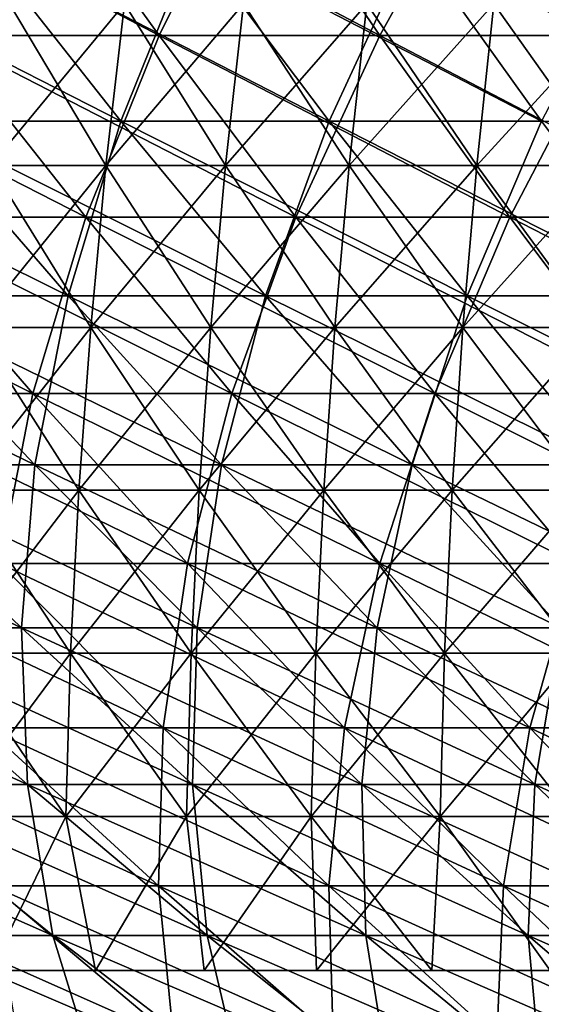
# Model space of a CAD drawing. Header units: millimetres. Extents: x -250 to 250, y -45 to 4150.
# Tile 413 of 656: x -79 to -70, y 3930 to 3947. Entities that reach past the tile are written whole.
import ezdxf

# ---------------------------------------------------------------- set-up
doc = ezdxf.new("R2010")
doc.units = ezdxf.units.MM
doc.header["$LTSCALE"] = 81.481481
for name, color, linetype in [('19', 7, 'CONTINUOUS'), ('20', 7, 'CONTINUOUS'), ('21', 7, 'CONTINUOUS'), ('22', 7, 'CONTINUOUS'), ('23', 7, 'CONTINUOUS'), ('24', 7, 'CONTINUOUS')]:
    doc.layers.add(name, color=color, linetype=linetype)

msp = doc.modelspace()

# ---------------------------------------------------------------- linework, layer by layer
at = {"layer": '19', "color": 7, "linetype": 'CONTINUOUS'}
for points in [[(-78.914, 3949.927, -127.45), (-80.34, 3946.665, -121.245), (-82.801, 3949.927, -124.959), (-78.914, 3949.927, -127.45)], [(-76.568, 3946.665, -123.661), (-80.34, 3946.665, -121.245), (-78.914, 3949.927, -127.45), (-76.568, 3946.665, -123.661)], [(-74.951, 3949.927, -129.82), (-76.568, 3946.665, -123.661), (-78.914, 3949.927, -127.45), (-74.951, 3949.927, -129.82)], [(-72.723, 3946.665, -125.961), (-76.568, 3946.665, -123.661), (-74.951, 3949.927, -129.82), (-72.723, 3946.665, -125.961)], [(-70.918, 3949.927, -132.066), (-72.723, 3946.665, -125.961), (-74.951, 3949.927, -129.82), (-70.918, 3949.927, -132.066)], [(-68.81, 3946.665, -128.141), (-72.723, 3946.665, -125.961), (-70.918, 3949.927, -132.066), (-68.81, 3946.665, -128.141)], [(-66.817, 3949.927, -134.188), (-68.81, 3946.665, -128.141), (-70.918, 3949.927, -132.066), (-66.817, 3949.927, -134.188)], [(-77.839, 3943.502, -117.471), (-81.42, 3943.502, -115.018), (-80.34, 3946.665, -121.245), (-77.839, 3943.502, -117.471)], [(-76.568, 3946.665, -123.661), (-77.839, 3943.502, -117.471), (-80.34, 3946.665, -121.245), (-76.568, 3946.665, -123.661)], [(-74.185, 3943.502, -119.813), (-77.839, 3943.502, -117.471), (-76.568, 3946.665, -123.661), (-74.185, 3943.502, -119.813)], [(-72.723, 3946.665, -125.961), (-74.185, 3943.502, -119.813), (-76.568, 3946.665, -123.661), (-72.723, 3946.665, -125.961)], [(-70.46, 3943.502, -122.04), (-74.185, 3943.502, -119.813), (-72.723, 3946.665, -125.961), (-70.46, 3943.502, -122.04)], [(-68.81, 3946.665, -128.141), (-70.46, 3943.502, -122.04), (-72.723, 3946.665, -125.961), (-68.81, 3946.665, -128.141)], [(-66.668, 3943.502, -124.152), (-70.46, 3943.502, -122.04), (-68.81, 3946.665, -128.141), (-66.668, 3943.502, -124.152)], [(-78.765, 3940.439, -111.268), (-82.154, 3940.439, -108.789), (-81.42, 3943.502, -115.018), (-78.765, 3940.439, -111.268)], [(-77.839, 3943.502, -117.471), (-78.765, 3940.439, -111.268), (-81.42, 3943.502, -115.018), (-77.839, 3943.502, -117.471)], [(-75.301, 3940.439, -113.64), (-78.765, 3940.439, -111.268), (-77.839, 3943.502, -117.471), (-75.301, 3940.439, -113.64)], [(-74.185, 3943.502, -119.813), (-75.301, 3940.439, -113.64), (-77.839, 3943.502, -117.471), (-74.185, 3943.502, -119.813)], [(-71.766, 3940.439, -115.905), (-75.301, 3940.439, -113.64), (-74.185, 3943.502, -119.813), (-71.766, 3940.439, -115.905)], [(-70.46, 3943.502, -122.04), (-71.766, 3940.439, -115.905), (-74.185, 3943.502, -119.813), (-70.46, 3943.502, -122.04)], [(-68.162, 3940.439, -118.06), (-71.766, 3940.439, -115.905), (-70.46, 3943.502, -122.04), (-68.162, 3940.439, -118.06)], [(-66.668, 3943.502, -124.152), (-68.162, 3940.439, -118.06), (-70.46, 3943.502, -122.04), (-66.668, 3943.502, -124.152)], [(-78.765, 3940.439, -111.268), (-79.344, 3937.479, -105.069), (-82.154, 3940.439, -108.789), (-78.765, 3940.439, -111.268)], [(-76.071, 3937.479, -107.462), (-79.344, 3937.479, -105.069), (-78.765, 3940.439, -111.268), (-76.071, 3937.479, -107.462)], [(-75.301, 3940.439, -113.64), (-76.071, 3937.479, -107.462), (-78.765, 3940.439, -111.268), (-75.301, 3940.439, -113.64)], [(-72.726, 3937.479, -109.754), (-76.071, 3937.479, -107.462), (-75.301, 3940.439, -113.64), (-72.726, 3937.479, -109.754)], [(-71.766, 3940.439, -115.905), (-72.726, 3937.479, -109.754), (-75.301, 3940.439, -113.64), (-71.766, 3940.439, -115.905)], [(-69.311, 3937.479, -111.941), (-72.726, 3937.479, -109.754), (-71.766, 3940.439, -115.905), (-69.311, 3937.479, -111.941)], [(-68.162, 3940.439, -118.06), (-69.311, 3937.479, -111.941), (-71.766, 3940.439, -115.905), (-68.162, 3940.439, -118.06)], [(-76.496, 3934.623, -101.297), (-79.579, 3934.623, -98.893), (-79.344, 3937.479, -105.069), (-76.496, 3934.623, -101.297)], [(-76.071, 3937.479, -107.462), (-76.496, 3934.623, -101.297), (-79.344, 3937.479, -105.069), (-76.071, 3937.479, -107.462)], [(-73.34, 3934.623, -103.605), (-76.496, 3934.623, -101.297), (-76.071, 3937.479, -107.462), (-73.34, 3934.623, -103.605)], [(-72.726, 3937.479, -109.754), (-73.34, 3934.623, -103.605), (-76.071, 3937.479, -107.462), (-72.726, 3937.479, -109.754)], [(-70.115, 3934.623, -105.814), (-73.34, 3934.623, -103.605), (-72.726, 3937.479, -109.754), (-70.115, 3934.623, -105.814)], [(-69.311, 3937.479, -111.941), (-70.115, 3934.623, -105.814), (-72.726, 3937.479, -109.754), (-69.311, 3937.479, -111.941)], [(-66.823, 3934.623, -107.923), (-70.115, 3934.623, -105.814), (-69.311, 3937.479, -111.941), (-66.823, 3934.623, -107.923)], [(-76.577, 3931.872, -95.163), (-79.471, 3931.872, -92.759), (-79.579, 3934.623, -98.893), (-76.577, 3931.872, -95.163)], [(-76.496, 3934.623, -101.297), (-76.577, 3931.872, -95.163), (-79.579, 3934.623, -98.893), (-76.496, 3934.623, -101.297)], [(-73.61, 3931.872, -97.476), (-76.577, 3931.872, -95.163), (-76.496, 3934.623, -101.297), (-73.61, 3931.872, -97.476)], [(-73.34, 3934.623, -103.605), (-73.61, 3931.872, -97.476), (-76.496, 3934.623, -101.297), (-73.34, 3934.623, -103.605)], [(-70.574, 3931.872, -99.696), (-73.61, 3931.872, -97.476), (-73.34, 3934.623, -103.605), (-70.574, 3931.872, -99.696)], [(-70.115, 3934.623, -105.814), (-70.574, 3931.872, -99.696), (-73.34, 3934.623, -103.605), (-70.115, 3934.623, -105.814)], [(-67.47, 3931.872, -101.822), (-70.574, 3931.872, -99.696), (-70.115, 3934.623, -105.814), (-67.47, 3931.872, -101.822)], [(-66.823, 3934.623, -107.923), (-67.47, 3931.872, -101.822), (-70.115, 3934.623, -105.814), (-66.823, 3934.623, -107.923)], [(-76.317, 3929.227, -89.078), (-79.024, 3929.227, -86.685), (-79.471, 3931.872, -92.759), (-76.317, 3929.227, -89.078)], [(-76.577, 3931.872, -95.163), (-76.317, 3929.227, -89.078), (-79.471, 3931.872, -92.759), (-76.577, 3931.872, -95.163)], [(-73.538, 3929.227, -91.386), (-76.317, 3929.227, -89.078), (-76.577, 3931.872, -95.163), (-73.538, 3929.227, -91.386)], [(-73.61, 3931.872, -97.476), (-73.538, 3929.227, -91.386), (-76.577, 3931.872, -95.163), (-73.61, 3931.872, -97.476)], [(-70.689, 3929.227, -93.607), (-73.538, 3929.227, -91.386), (-73.61, 3931.872, -97.476), (-70.689, 3929.227, -93.607)], [(-70.574, 3931.872, -99.696), (-70.689, 3929.227, -93.607), (-73.61, 3931.872, -97.476), (-70.574, 3931.872, -99.696)], [(-67.772, 3929.227, -95.739), (-70.689, 3929.227, -93.607), (-70.574, 3931.872, -99.696), (-67.772, 3929.227, -95.739)], [(-67.47, 3931.872, -101.822), (-67.772, 3929.227, -95.739), (-70.574, 3931.872, -99.696), (-67.47, 3931.872, -101.822)]]:
    msp.add_3dface(points, dxfattribs=at)
at = {"layer": '20', "color": 7, "linetype": 'CONTINUOUS'}
for points in [[(-80.34, 3946.665, 121.245), (-76.568, 3946.665, 123.661), (-82.801, 3949.927, 124.959), (-80.34, 3946.665, 121.245)], [(-82.801, 3949.927, 124.959), (-76.568, 3946.665, 123.661), (-78.914, 3949.927, 127.45), (-82.801, 3949.927, 124.959)], [(-76.568, 3946.665, 123.661), (-72.723, 3946.665, 125.961), (-78.914, 3949.927, 127.45), (-76.568, 3946.665, 123.661)], [(-78.914, 3949.927, 127.45), (-72.723, 3946.665, 125.961), (-74.951, 3949.927, 129.82), (-78.914, 3949.927, 127.45)], [(-72.723, 3946.665, 125.961), (-68.81, 3946.665, 128.141), (-74.951, 3949.927, 129.82), (-72.723, 3946.665, 125.961)], [(-74.951, 3949.927, 129.82), (-68.81, 3946.665, 128.141), (-70.918, 3949.927, 132.066), (-74.951, 3949.927, 129.82)], [(-68.81, 3946.665, 128.141), (-64.831, 3946.665, 130.199), (-70.918, 3949.927, 132.066), (-68.81, 3946.665, 128.141)], [(-70.918, 3949.927, 132.066), (-64.831, 3946.665, 130.199), (-66.817, 3949.927, 134.188), (-70.918, 3949.927, 132.066)], [(-81.42, 3943.502, 115.018), (-77.839, 3943.502, 117.471), (-84.035, 3946.665, 118.713), (-81.42, 3943.502, 115.018)], [(-84.035, 3946.665, 118.713), (-77.839, 3943.502, 117.471), (-80.34, 3946.665, 121.245), (-84.035, 3946.665, 118.713)], [(-77.839, 3943.502, 117.471), (-74.185, 3943.502, 119.813), (-80.34, 3946.665, 121.245), (-77.839, 3943.502, 117.471)], [(-80.34, 3946.665, 121.245), (-74.185, 3943.502, 119.813), (-76.568, 3946.665, 123.661), (-80.34, 3946.665, 121.245)], [(-74.185, 3943.502, 119.813), (-70.46, 3943.502, 122.04), (-76.568, 3946.665, 123.661), (-74.185, 3943.502, 119.813)], [(-76.568, 3946.665, 123.661), (-70.46, 3943.502, 122.04), (-72.723, 3946.665, 125.961), (-76.568, 3946.665, 123.661)], [(-70.46, 3943.502, 122.04), (-66.668, 3943.502, 124.152), (-72.723, 3946.665, 125.961), (-70.46, 3943.502, 122.04)], [(-72.723, 3946.665, 125.961), (-66.668, 3943.502, 124.152), (-68.81, 3946.665, 128.141), (-72.723, 3946.665, 125.961)], [(-82.154, 3940.439, 108.789), (-78.765, 3940.439, 111.268), (-84.923, 3943.502, 112.457), (-82.154, 3940.439, 108.789)], [(-84.923, 3943.502, 112.457), (-78.765, 3940.439, 111.268), (-81.42, 3943.502, 115.018), (-84.923, 3943.502, 112.457)], [(-78.765, 3940.439, 111.268), (-75.301, 3940.439, 113.64), (-81.42, 3943.502, 115.018), (-78.765, 3940.439, 111.268)], [(-81.42, 3943.502, 115.018), (-75.301, 3940.439, 113.64), (-77.839, 3943.502, 117.471), (-81.42, 3943.502, 115.018)], [(-75.301, 3940.439, 113.64), (-71.766, 3940.439, 115.905), (-77.839, 3943.502, 117.471), (-75.301, 3940.439, 113.64)], [(-77.839, 3943.502, 117.471), (-71.766, 3940.439, 115.905), (-74.185, 3943.502, 119.813), (-77.839, 3943.502, 117.471)], [(-71.766, 3940.439, 115.905), (-68.162, 3940.439, 118.06), (-74.185, 3943.502, 119.813), (-71.766, 3940.439, 115.905)], [(-74.185, 3943.502, 119.813), (-68.162, 3940.439, 118.06), (-70.46, 3943.502, 122.04), (-74.185, 3943.502, 119.813)], [(-68.162, 3940.439, 118.06), (-64.494, 3940.439, 120.103), (-70.46, 3943.502, 122.04), (-68.162, 3940.439, 118.06)], [(-70.46, 3943.502, 122.04), (-64.494, 3940.439, 120.103), (-66.668, 3943.502, 124.152), (-70.46, 3943.502, 122.04)], [(-79.344, 3937.479, 105.069), (-76.071, 3937.479, 107.462), (-82.154, 3940.439, 108.789), (-79.344, 3937.479, 105.069)], [(-82.154, 3940.439, 108.789), (-76.071, 3937.479, 107.462), (-78.765, 3940.439, 111.268), (-82.154, 3940.439, 108.789)], [(-76.071, 3937.479, 107.462), (-72.726, 3937.479, 109.754), (-78.765, 3940.439, 111.268), (-76.071, 3937.479, 107.462)], [(-78.765, 3940.439, 111.268), (-72.726, 3937.479, 109.754), (-75.301, 3940.439, 113.64), (-78.765, 3940.439, 111.268)], [(-72.726, 3937.479, 109.754), (-69.311, 3937.479, 111.941), (-75.301, 3940.439, 113.64), (-72.726, 3937.479, 109.754)], [(-75.301, 3940.439, 113.64), (-69.311, 3937.479, 111.941), (-71.766, 3940.439, 115.905), (-75.301, 3940.439, 113.64)], [(-69.311, 3937.479, 111.941), (-65.831, 3937.479, 114.023), (-71.766, 3940.439, 115.905), (-69.311, 3937.479, 111.941)], [(-71.766, 3940.439, 115.905), (-65.831, 3937.479, 114.023), (-68.162, 3940.439, 118.06), (-71.766, 3940.439, 115.905)], [(-79.579, 3934.623, 98.893), (-76.496, 3934.623, 101.297), (-82.542, 3937.479, 102.575), (-79.579, 3934.623, 98.893)], [(-82.542, 3937.479, 102.575), (-76.496, 3934.623, 101.297), (-79.344, 3937.479, 105.069), (-82.542, 3937.479, 102.575)], [(-76.496, 3934.623, 101.297), (-73.34, 3934.623, 103.605), (-79.344, 3937.479, 105.069), (-76.496, 3934.623, 101.297)], [(-79.344, 3937.479, 105.069), (-73.34, 3934.623, 103.605), (-76.071, 3937.479, 107.462), (-79.344, 3937.479, 105.069)], [(-73.34, 3934.623, 103.605), (-70.115, 3934.623, 105.814), (-76.071, 3937.479, 107.462), (-73.34, 3934.623, 103.605)], [(-76.071, 3937.479, 107.462), (-70.115, 3934.623, 105.814), (-72.726, 3937.479, 109.754), (-76.071, 3937.479, 107.462)], [(-70.115, 3934.623, 105.814), (-66.823, 3934.623, 107.923), (-72.726, 3937.479, 109.754), (-70.115, 3934.623, 105.814)], [(-72.726, 3937.479, 109.754), (-66.823, 3934.623, 107.923), (-69.311, 3937.479, 111.941), (-72.726, 3937.479, 109.754)], [(-79.471, 3931.872, 92.759), (-76.577, 3931.872, 95.163), (-82.587, 3934.623, 96.396), (-79.471, 3931.872, 92.759)], [(-82.587, 3934.623, 96.396), (-76.577, 3931.872, 95.163), (-79.579, 3934.623, 98.893), (-82.587, 3934.623, 96.396)], [(-76.577, 3931.872, 95.163), (-73.61, 3931.872, 97.476), (-79.579, 3934.623, 98.893), (-76.577, 3931.872, 95.163)], [(-79.579, 3934.623, 98.893), (-73.61, 3931.872, 97.476), (-76.496, 3934.623, 101.297), (-79.579, 3934.623, 98.893)], [(-73.61, 3931.872, 97.476), (-70.574, 3931.872, 99.696), (-76.496, 3934.623, 101.297), (-73.61, 3931.872, 97.476)], [(-76.496, 3934.623, 101.297), (-70.574, 3931.872, 99.696), (-73.34, 3934.623, 103.605), (-76.496, 3934.623, 101.297)], [(-70.574, 3931.872, 99.696), (-67.47, 3931.872, 101.822), (-73.34, 3934.623, 103.605), (-70.574, 3931.872, 99.696)], [(-73.34, 3934.623, 103.605), (-67.47, 3931.872, 101.822), (-70.115, 3934.623, 105.814), (-73.34, 3934.623, 103.605)], [(-67.47, 3931.872, 101.822), (-64.302, 3931.872, 103.852), (-70.115, 3934.623, 105.814), (-67.47, 3931.872, 101.822)], [(-70.115, 3934.623, 105.814), (-64.302, 3931.872, 103.852), (-66.823, 3934.623, 107.923), (-70.115, 3934.623, 105.814)], [(-79.024, 3929.227, 86.685), (-76.317, 3929.227, 89.078), (-82.29, 3931.872, 90.268), (-79.024, 3929.227, 86.685)], [(-82.29, 3931.872, 90.268), (-76.317, 3929.227, 89.078), (-79.471, 3931.872, 92.759), (-82.29, 3931.872, 90.268)], [(-76.317, 3929.227, 89.078), (-73.538, 3929.227, 91.386), (-79.471, 3931.872, 92.759), (-76.317, 3929.227, 89.078)], [(-79.471, 3931.872, 92.759), (-73.538, 3929.227, 91.386), (-76.577, 3931.872, 95.163), (-79.471, 3931.872, 92.759)], [(-73.538, 3929.227, 91.386), (-70.689, 3929.227, 93.607), (-76.577, 3931.872, 95.163), (-73.538, 3929.227, 91.386)], [(-76.577, 3931.872, 95.163), (-70.689, 3929.227, 93.607), (-73.61, 3931.872, 97.476), (-76.577, 3931.872, 95.163)], [(-70.689, 3929.227, 93.607), (-67.772, 3929.227, 95.739), (-73.61, 3931.872, 97.476), (-70.689, 3929.227, 93.607)], [(-73.61, 3931.872, 97.476), (-67.772, 3929.227, 95.739), (-70.574, 3931.872, 99.696), (-73.61, 3931.872, 97.476)], [(-67.772, 3929.227, 95.739), (-64.792, 3929.227, 97.781), (-70.574, 3931.872, 99.696), (-67.772, 3929.227, 95.739)], [(-70.574, 3931.872, 99.696), (-64.792, 3929.227, 97.781), (-67.47, 3931.872, 101.822), (-70.574, 3931.872, 99.696)]]:
    msp.add_3dface(points, dxfattribs=at)
at = {"layer": '21', "color": 7, "linetype": 'CONTINUOUS'}
for points in [[(-77.231, 3945.172, 116.554), (-80.784, 3945.172, 114.12), (-79.711, 3948.31, 120.297), (-77.231, 3945.172, 116.554)], [(-75.969, 3948.31, 122.694), (-77.231, 3945.172, 116.554), (-79.711, 3948.31, 120.297), (-75.969, 3948.31, 122.694)], [(-73.606, 3945.172, 118.877), (-77.231, 3945.172, 116.554), (-75.969, 3948.31, 122.694), (-73.606, 3945.172, 118.877)], [(-72.155, 3948.31, 124.976), (-73.606, 3945.172, 118.877), (-75.969, 3948.31, 122.694), (-72.155, 3948.31, 124.976)], [(-69.91, 3945.172, 121.087), (-73.606, 3945.172, 118.877), (-72.155, 3948.31, 124.976), (-69.91, 3945.172, 121.087)], [(-68.272, 3948.31, 127.138), (-69.91, 3945.172, 121.087), (-72.155, 3948.31, 124.976), (-68.272, 3948.31, 127.138)], [(-78.151, 3942.134, 110.4), (-81.513, 3942.134, 107.941), (-80.784, 3945.172, 114.12), (-78.151, 3942.134, 110.4)], [(-77.231, 3945.172, 116.554), (-78.151, 3942.134, 110.4), (-80.784, 3945.172, 114.12), (-77.231, 3945.172, 116.554)], [(-74.714, 3942.134, 112.755), (-78.151, 3942.134, 110.4), (-77.231, 3945.172, 116.554), (-74.714, 3942.134, 112.755)], [(-73.606, 3945.172, 118.877), (-74.714, 3942.134, 112.755), (-77.231, 3945.172, 116.554), (-73.606, 3945.172, 118.877)], [(-71.206, 3942.134, 115.002), (-74.714, 3942.134, 112.755), (-73.606, 3945.172, 118.877), (-71.206, 3942.134, 115.002)], [(-69.91, 3945.172, 121.087), (-71.206, 3942.134, 115.002), (-73.606, 3945.172, 118.877), (-69.91, 3945.172, 121.087)], [(-67.631, 3942.134, 117.14), (-71.206, 3942.134, 115.002), (-69.91, 3945.172, 121.087), (-67.631, 3942.134, 117.14)], [(-78.727, 3939.197, 104.251), (-81.9, 3939.197, 101.777), (-81.513, 3942.134, 107.941), (-78.727, 3939.197, 104.251)], [(-78.151, 3942.134, 110.4), (-78.727, 3939.197, 104.251), (-81.513, 3942.134, 107.941), (-78.151, 3942.134, 110.4)], [(-75.479, 3939.197, 106.626), (-78.727, 3939.197, 104.251), (-78.151, 3942.134, 110.4), (-75.479, 3939.197, 106.626)], [(-74.714, 3942.134, 112.755), (-75.479, 3939.197, 106.626), (-78.151, 3942.134, 110.4), (-74.714, 3942.134, 112.755)], [(-72.16, 3939.197, 108.9), (-75.479, 3939.197, 106.626), (-74.714, 3942.134, 112.755), (-72.16, 3939.197, 108.9)], [(-71.206, 3942.134, 115.002), (-72.16, 3939.197, 108.9), (-74.714, 3942.134, 112.755), (-71.206, 3942.134, 115.002)], [(-68.772, 3939.197, 111.071), (-72.16, 3939.197, 108.9), (-71.206, 3942.134, 115.002), (-68.772, 3939.197, 111.071)], [(-67.631, 3942.134, 117.14), (-68.772, 3939.197, 111.071), (-71.206, 3942.134, 115.002), (-67.631, 3942.134, 117.14)], [(-78.961, 3936.364, 98.125), (-81.946, 3936.364, 95.647), (-81.9, 3939.197, 101.777), (-78.961, 3936.364, 98.125)], [(-78.727, 3939.197, 104.251), (-78.961, 3936.364, 98.125), (-81.9, 3939.197, 101.777), (-78.727, 3939.197, 104.251)], [(-75.902, 3936.364, 100.511), (-78.961, 3936.364, 98.125), (-78.727, 3939.197, 104.251), (-75.902, 3936.364, 100.511)], [(-75.479, 3939.197, 106.626), (-75.902, 3936.364, 100.511), (-78.727, 3939.197, 104.251), (-75.479, 3939.197, 106.626)], [(-72.771, 3936.364, 102.8), (-75.902, 3936.364, 100.511), (-75.479, 3939.197, 106.626), (-72.771, 3936.364, 102.8)], [(-72.16, 3939.197, 108.9), (-72.771, 3936.364, 102.8), (-75.479, 3939.197, 106.626), (-72.16, 3939.197, 108.9)], [(-69.571, 3936.364, 104.993), (-72.771, 3936.364, 102.8), (-72.16, 3939.197, 108.9), (-69.571, 3936.364, 104.993)], [(-68.772, 3939.197, 111.071), (-69.571, 3936.364, 104.993), (-72.16, 3939.197, 108.9), (-68.772, 3939.197, 111.071)], [(-78.856, 3933.634, 92.041), (-81.653, 3933.634, 89.569), (-81.946, 3936.364, 95.647), (-78.856, 3933.634, 92.041)], [(-78.961, 3936.364, 98.125), (-78.856, 3933.634, 92.041), (-81.946, 3936.364, 95.647), (-78.961, 3936.364, 98.125)], [(-75.984, 3933.634, 94.426), (-78.856, 3933.634, 92.041), (-78.961, 3936.364, 98.125), (-75.984, 3933.634, 94.426)], [(-75.902, 3936.364, 100.511), (-75.984, 3933.634, 94.426), (-78.961, 3936.364, 98.125), (-75.902, 3936.364, 100.511)], [(-73.04, 3933.634, 96.721), (-75.984, 3933.634, 94.426), (-75.902, 3936.364, 100.511), (-73.04, 3933.634, 96.721)], [(-72.771, 3936.364, 102.8), (-73.04, 3933.634, 96.721), (-75.902, 3936.364, 100.511), (-72.771, 3936.364, 102.8)], [(-70.027, 3933.634, 98.924), (-73.04, 3933.634, 96.721), (-72.771, 3936.364, 102.8), (-70.027, 3933.634, 98.924)], [(-69.571, 3936.364, 104.993), (-70.027, 3933.634, 98.924), (-72.771, 3936.364, 102.8), (-69.571, 3936.364, 104.993)], [(-66.947, 3933.634, 101.034), (-70.027, 3933.634, 98.924), (-69.571, 3936.364, 104.993), (-66.947, 3933.634, 101.034)], [(-78.414, 3931.01, 86.016), (-81.025, 3931.01, 83.56), (-81.653, 3933.634, 89.569), (-78.414, 3931.01, 86.016)], [(-78.856, 3933.634, 92.041), (-78.414, 3931.01, 86.016), (-81.653, 3933.634, 89.569), (-78.856, 3933.634, 92.041)], [(-75.728, 3931.01, 88.39), (-78.414, 3931.01, 86.016), (-78.856, 3933.634, 92.041), (-75.728, 3931.01, 88.39)], [(-75.984, 3933.634, 94.426), (-75.728, 3931.01, 88.39), (-78.856, 3933.634, 92.041), (-75.984, 3933.634, 94.426)], [(-72.97, 3931.01, 90.68), (-75.728, 3931.01, 88.39), (-75.984, 3933.634, 94.426), (-72.97, 3931.01, 90.68)], [(-73.04, 3933.634, 96.721), (-72.97, 3931.01, 90.68), (-75.984, 3933.634, 94.426), (-73.04, 3933.634, 96.721)], [(-70.143, 3931.01, 92.884), (-72.97, 3931.01, 90.68), (-73.04, 3933.634, 96.721), (-70.143, 3931.01, 92.884)], [(-70.027, 3933.634, 98.924), (-70.143, 3931.01, 92.884), (-73.04, 3933.634, 96.721), (-70.027, 3933.634, 98.924)], [(-67.249, 3931.01, 95), (-70.143, 3931.01, 92.884), (-70.027, 3933.634, 98.924), (-67.249, 3931.01, 95)], [(-66.947, 3933.634, 101.034), (-67.249, 3931.01, 95), (-70.027, 3933.634, 98.924), (-66.947, 3933.634, 101.034)], [(-77.639, 3928.493, 80.067), (-80.067, 3928.493, 77.639), (-81.025, 3931.01, 83.56), (-77.639, 3928.493, 80.067)], [(-78.414, 3931.01, 86.016), (-77.639, 3928.493, 80.067), (-81.025, 3931.01, 83.56), (-78.414, 3931.01, 86.016)], [(-75.136, 3928.493, 82.42), (-77.639, 3928.493, 80.067), (-78.414, 3931.01, 86.016), (-75.136, 3928.493, 82.42)], [(-75.728, 3931.01, 88.39), (-75.136, 3928.493, 82.42), (-78.414, 3931.01, 86.016), (-75.728, 3931.01, 88.39)], [(-72.562, 3928.493, 84.695), (-75.136, 3928.493, 82.42), (-75.728, 3931.01, 88.39), (-72.562, 3928.493, 84.695)], [(-72.97, 3931.01, 90.68), (-72.562, 3928.493, 84.695), (-75.728, 3931.01, 88.39), (-72.97, 3931.01, 90.68)], [(-69.92, 3928.493, 86.889), (-72.562, 3928.493, 84.695), (-72.97, 3931.01, 90.68), (-69.92, 3928.493, 86.889)], [(-70.143, 3931.01, 92.884), (-69.92, 3928.493, 86.889), (-72.97, 3931.01, 90.68), (-70.143, 3931.01, 92.884)], [(-67.211, 3928.493, 89.001), (-69.92, 3928.493, 86.889), (-70.143, 3931.01, 92.884), (-67.211, 3928.493, 89.001)], [(-67.249, 3931.01, 95), (-67.211, 3928.493, 89.001), (-70.143, 3931.01, 92.884), (-67.249, 3931.01, 95)]]:
    msp.add_3dface(points, dxfattribs=at)
at = {"layer": '22', "color": 7, "linetype": 'CONTINUOUS'}
for points in [[(-80.784, 3945.172, -114.12), (-77.231, 3945.172, -116.554), (-83.378, 3948.31, -117.785), (-80.784, 3945.172, -114.12)], [(-83.378, 3948.31, -117.785), (-77.231, 3945.172, -116.554), (-79.711, 3948.31, -120.297), (-83.378, 3948.31, -117.785)], [(-77.231, 3945.172, -116.554), (-73.606, 3945.172, -118.877), (-79.711, 3948.31, -120.297), (-77.231, 3945.172, -116.554)], [(-79.711, 3948.31, -120.297), (-73.606, 3945.172, -118.877), (-75.969, 3948.31, -122.694), (-79.711, 3948.31, -120.297)], [(-73.606, 3945.172, -118.877), (-69.91, 3945.172, -121.087), (-75.969, 3948.31, -122.694), (-73.606, 3945.172, -118.877)], [(-75.969, 3948.31, -122.694), (-69.91, 3945.172, -121.087), (-72.155, 3948.31, -124.976), (-75.969, 3948.31, -122.694)], [(-69.91, 3945.172, -121.087), (-66.148, 3945.172, -123.183), (-72.155, 3948.31, -124.976), (-69.91, 3945.172, -121.087)], [(-72.155, 3948.31, -124.976), (-66.148, 3945.172, -123.183), (-68.272, 3948.31, -127.138), (-72.155, 3948.31, -124.976)], [(-81.513, 3942.134, -107.941), (-78.151, 3942.134, -110.4), (-84.26, 3945.172, -111.579), (-81.513, 3942.134, -107.941)], [(-84.26, 3945.172, -111.579), (-78.151, 3942.134, -110.4), (-80.784, 3945.172, -114.12), (-84.26, 3945.172, -111.579)], [(-78.151, 3942.134, -110.4), (-74.714, 3942.134, -112.755), (-80.784, 3945.172, -114.12), (-78.151, 3942.134, -110.4)], [(-80.784, 3945.172, -114.12), (-74.714, 3942.134, -112.755), (-77.231, 3945.172, -116.554), (-80.784, 3945.172, -114.12)], [(-74.714, 3942.134, -112.755), (-71.206, 3942.134, -115.002), (-77.231, 3945.172, -116.554), (-74.714, 3942.134, -112.755)], [(-77.231, 3945.172, -116.554), (-71.206, 3942.134, -115.002), (-73.606, 3945.172, -118.877), (-77.231, 3945.172, -116.554)], [(-71.206, 3942.134, -115.002), (-67.631, 3942.134, -117.14), (-73.606, 3945.172, -118.877), (-71.206, 3942.134, -115.002)], [(-73.606, 3945.172, -118.877), (-67.631, 3942.134, -117.14), (-69.91, 3945.172, -121.087), (-73.606, 3945.172, -118.877)], [(-81.9, 3939.197, -101.777), (-78.727, 3939.197, -104.251), (-84.799, 3942.134, -105.38), (-81.9, 3939.197, -101.777)], [(-84.799, 3942.134, -105.38), (-78.727, 3939.197, -104.251), (-81.513, 3942.134, -107.941), (-84.799, 3942.134, -105.38)], [(-78.727, 3939.197, -104.251), (-75.479, 3939.197, -106.626), (-81.513, 3942.134, -107.941), (-78.727, 3939.197, -104.251)], [(-81.513, 3942.134, -107.941), (-75.479, 3939.197, -106.626), (-78.151, 3942.134, -110.4), (-81.513, 3942.134, -107.941)], [(-75.479, 3939.197, -106.626), (-72.16, 3939.197, -108.9), (-78.151, 3942.134, -110.4), (-75.479, 3939.197, -106.626)], [(-78.151, 3942.134, -110.4), (-72.16, 3939.197, -108.9), (-74.714, 3942.134, -112.755), (-78.151, 3942.134, -110.4)], [(-72.16, 3939.197, -108.9), (-68.772, 3939.197, -111.071), (-74.714, 3942.134, -112.755), (-72.16, 3939.197, -108.9)], [(-74.714, 3942.134, -112.755), (-68.772, 3939.197, -111.071), (-71.206, 3942.134, -115.002), (-74.714, 3942.134, -112.755)], [(-68.772, 3939.197, -111.071), (-65.319, 3939.197, -113.136), (-71.206, 3942.134, -115.002), (-68.772, 3939.197, -111.071)], [(-71.206, 3942.134, -115.002), (-65.319, 3939.197, -113.136), (-67.631, 3942.134, -117.14), (-71.206, 3942.134, -115.002)], [(-81.946, 3936.364, -95.647), (-78.961, 3936.364, -98.125), (-84.995, 3939.197, -99.207), (-81.946, 3936.364, -95.647)], [(-84.995, 3939.197, -99.207), (-78.961, 3936.364, -98.125), (-81.9, 3939.197, -101.777), (-84.995, 3939.197, -99.207)], [(-78.961, 3936.364, -98.125), (-75.902, 3936.364, -100.511), (-81.9, 3939.197, -101.777), (-78.961, 3936.364, -98.125)], [(-81.9, 3939.197, -101.777), (-75.902, 3936.364, -100.511), (-78.727, 3939.197, -104.251), (-81.9, 3939.197, -101.777)], [(-75.902, 3936.364, -100.511), (-72.771, 3936.364, -102.8), (-78.727, 3939.197, -104.251), (-75.902, 3936.364, -100.511)], [(-78.727, 3939.197, -104.251), (-72.771, 3936.364, -102.8), (-75.479, 3939.197, -106.626), (-78.727, 3939.197, -104.251)], [(-72.771, 3936.364, -102.8), (-69.571, 3936.364, -104.993), (-75.479, 3939.197, -106.626), (-72.771, 3936.364, -102.8)], [(-75.479, 3939.197, -106.626), (-69.571, 3936.364, -104.993), (-72.16, 3939.197, -108.9), (-75.479, 3939.197, -106.626)], [(-69.571, 3936.364, -104.993), (-66.304, 3936.364, -107.085), (-72.16, 3939.197, -108.9), (-69.571, 3936.364, -104.993)], [(-72.16, 3939.197, -108.9), (-66.304, 3936.364, -107.085), (-68.772, 3939.197, -111.071), (-72.16, 3939.197, -108.9)], [(-81.653, 3933.634, -89.569), (-78.856, 3933.634, -92.041), (-84.852, 3936.364, -93.078), (-81.653, 3933.634, -89.569)], [(-84.852, 3936.364, -93.078), (-78.856, 3933.634, -92.041), (-81.946, 3936.364, -95.647), (-84.852, 3936.364, -93.078)], [(-78.856, 3933.634, -92.041), (-75.984, 3933.634, -94.426), (-81.946, 3936.364, -95.647), (-78.856, 3933.634, -92.041)], [(-81.946, 3936.364, -95.647), (-75.984, 3933.634, -94.426), (-78.961, 3936.364, -98.125), (-81.946, 3936.364, -95.647)], [(-75.984, 3933.634, -94.426), (-73.04, 3933.634, -96.721), (-78.961, 3936.364, -98.125), (-75.984, 3933.634, -94.426)], [(-78.961, 3936.364, -98.125), (-73.04, 3933.634, -96.721), (-75.902, 3936.364, -100.511), (-78.961, 3936.364, -98.125)], [(-73.04, 3933.634, -96.721), (-70.027, 3933.634, -98.924), (-75.902, 3936.364, -100.511), (-73.04, 3933.634, -96.721)], [(-75.902, 3936.364, -100.511), (-70.027, 3933.634, -98.924), (-72.771, 3936.364, -102.8), (-75.902, 3936.364, -100.511)], [(-70.027, 3933.634, -98.924), (-66.947, 3933.634, -101.034), (-72.771, 3936.364, -102.8), (-70.027, 3933.634, -98.924)], [(-72.771, 3936.364, -102.8), (-66.947, 3933.634, -101.034), (-69.571, 3936.364, -104.993), (-72.771, 3936.364, -102.8)], [(-81.025, 3931.01, -83.56), (-78.414, 3931.01, -86.016), (-84.372, 3933.634, -87.012), (-81.025, 3931.01, -83.56)], [(-84.372, 3933.634, -87.012), (-78.414, 3931.01, -86.016), (-81.653, 3933.634, -89.569), (-84.372, 3933.634, -87.012)], [(-78.414, 3931.01, -86.016), (-75.728, 3931.01, -88.39), (-81.653, 3933.634, -89.569), (-78.414, 3931.01, -86.016)], [(-81.653, 3933.634, -89.569), (-75.728, 3931.01, -88.39), (-78.856, 3933.634, -92.041), (-81.653, 3933.634, -89.569)], [(-75.728, 3931.01, -88.39), (-72.97, 3931.01, -90.68), (-78.856, 3933.634, -92.041), (-75.728, 3931.01, -88.39)], [(-78.856, 3933.634, -92.041), (-72.97, 3931.01, -90.68), (-75.984, 3933.634, -94.426), (-78.856, 3933.634, -92.041)], [(-72.97, 3931.01, -90.68), (-70.143, 3931.01, -92.884), (-75.984, 3933.634, -94.426), (-72.97, 3931.01, -90.68)], [(-75.984, 3933.634, -94.426), (-70.143, 3931.01, -92.884), (-73.04, 3933.634, -96.721), (-75.984, 3933.634, -94.426)], [(-70.143, 3931.01, -92.884), (-67.249, 3931.01, -95), (-73.04, 3933.634, -96.721), (-70.143, 3931.01, -92.884)], [(-73.04, 3933.634, -96.721), (-67.249, 3931.01, -95), (-70.027, 3933.634, -98.924), (-73.04, 3933.634, -96.721)], [(-67.249, 3931.01, -95), (-64.291, 3931.01, -97.026), (-70.027, 3933.634, -98.924), (-67.249, 3931.01, -95)], [(-70.027, 3933.634, -98.924), (-64.291, 3931.01, -97.026), (-66.947, 3933.634, -101.034), (-70.027, 3933.634, -98.924)], [(-80.067, 3928.493, -77.639), (-77.639, 3928.493, -80.067), (-83.56, 3931.01, -81.025), (-80.067, 3928.493, -77.639)], [(-83.56, 3931.01, -81.025), (-77.639, 3928.493, -80.067), (-81.025, 3931.01, -83.56), (-83.56, 3931.01, -81.025)], [(-77.639, 3928.493, -80.067), (-75.136, 3928.493, -82.42), (-81.025, 3931.01, -83.56), (-77.639, 3928.493, -80.067)], [(-81.025, 3931.01, -83.56), (-75.136, 3928.493, -82.42), (-78.414, 3931.01, -86.016), (-81.025, 3931.01, -83.56)], [(-75.136, 3928.493, -82.42), (-72.562, 3928.493, -84.695), (-78.414, 3931.01, -86.016), (-75.136, 3928.493, -82.42)], [(-78.414, 3931.01, -86.016), (-72.562, 3928.493, -84.695), (-75.728, 3931.01, -88.39), (-78.414, 3931.01, -86.016)], [(-72.562, 3928.493, -84.695), (-69.92, 3928.493, -86.889), (-75.728, 3931.01, -88.39), (-72.562, 3928.493, -84.695)], [(-75.728, 3931.01, -88.39), (-69.92, 3928.493, -86.889), (-72.97, 3931.01, -90.68), (-75.728, 3931.01, -88.39)], [(-69.92, 3928.493, -86.889), (-67.211, 3928.493, -89.001), (-72.97, 3931.01, -90.68), (-69.92, 3928.493, -86.889)], [(-72.97, 3931.01, -90.68), (-67.211, 3928.493, -89.001), (-70.143, 3931.01, -92.884), (-72.97, 3931.01, -90.68)], [(-67.211, 3928.493, -89.001), (-64.438, 3928.493, -91.029), (-70.143, 3931.01, -92.884), (-67.211, 3928.493, -89.001)], [(-70.143, 3931.01, -92.884), (-64.438, 3928.493, -91.029), (-67.249, 3931.01, -95), (-70.143, 3931.01, -92.884)]]:
    msp.add_3dface(points, dxfattribs=at)
at = {"layer": '23', "color": 7, "linetype": 'CONTINUOUS'}
for points in [[(-79.5, 3944.404, 63.974), (-77.492, 3944.404, 66.391), (-79.169, 3947.213, 63.707), (-79.5, 3944.404, 63.974)], [(-79.169, 3947.213, 63.707), (-77.492, 3944.404, 66.391), (-77.17, 3947.213, 66.115), (-79.169, 3947.213, 63.707)], [(-77.492, 3944.404, 66.391), (-75.411, 3944.404, 68.746), (-77.17, 3947.213, 66.115), (-77.492, 3944.404, 66.391)], [(-77.17, 3947.213, 66.115), (-75.411, 3944.404, 68.746), (-75.097, 3947.213, 68.46), (-77.17, 3947.213, 66.115)], [(-75.411, 3944.404, 68.746), (-73.258, 3944.404, 71.036), (-75.097, 3947.213, 68.46), (-75.411, 3944.404, 68.746)], [(-75.097, 3947.213, 68.46), (-73.258, 3944.404, 71.036), (-72.953, 3947.213, 70.74), (-75.097, 3947.213, 68.46)], [(-73.258, 3944.404, 71.036), (-71.036, 3944.404, 73.258), (-72.953, 3947.213, 70.74), (-73.258, 3944.404, 71.036)], [(-72.953, 3947.213, 70.74), (-71.036, 3944.404, 73.258), (-70.74, 3947.213, 72.953), (-72.953, 3947.213, 70.74)], [(-71.036, 3944.404, 73.258), (-68.746, 3944.404, 75.411), (-70.74, 3947.213, 72.953), (-71.036, 3944.404, 73.258)], [(-70.74, 3947.213, 72.953), (-68.746, 3944.404, 75.411), (-68.46, 3947.213, 75.097), (-70.74, 3947.213, 72.953)], [(-79.771, 3941.584, 64.191), (-77.756, 3941.584, 66.617), (-79.5, 3944.404, 63.974), (-79.771, 3941.584, 64.191)], [(-79.5, 3944.404, 63.974), (-77.756, 3941.584, 66.617), (-77.492, 3944.404, 66.391), (-79.5, 3944.404, 63.974)], [(-77.756, 3941.584, 66.617), (-75.668, 3941.584, 68.98), (-77.492, 3944.404, 66.391), (-77.756, 3941.584, 66.617)], [(-77.492, 3944.404, 66.391), (-75.668, 3941.584, 68.98), (-75.411, 3944.404, 68.746), (-77.492, 3944.404, 66.391)], [(-75.668, 3941.584, 68.98), (-73.508, 3941.584, 71.278), (-75.411, 3944.404, 68.746), (-75.668, 3941.584, 68.98)], [(-75.411, 3944.404, 68.746), (-73.508, 3941.584, 71.278), (-73.258, 3944.404, 71.036), (-75.411, 3944.404, 68.746)], [(-73.508, 3941.584, 71.278), (-71.278, 3941.584, 73.508), (-73.258, 3944.404, 71.036), (-73.508, 3941.584, 71.278)], [(-73.258, 3944.404, 71.036), (-71.278, 3941.584, 73.508), (-71.036, 3944.404, 73.258), (-73.258, 3944.404, 71.036)], [(-71.278, 3941.584, 73.508), (-68.98, 3941.584, 75.668), (-71.036, 3944.404, 73.258), (-71.278, 3941.584, 73.508)], [(-71.036, 3944.404, 73.258), (-68.98, 3941.584, 75.668), (-68.746, 3944.404, 75.411), (-71.036, 3944.404, 73.258)], [(-79.981, 3938.756, 64.36), (-77.961, 3938.756, 66.793), (-79.771, 3941.584, 64.191), (-79.981, 3938.756, 64.36)], [(-79.771, 3941.584, 64.191), (-77.961, 3938.756, 66.793), (-77.756, 3941.584, 66.617), (-79.771, 3941.584, 64.191)], [(-77.961, 3938.756, 66.793), (-75.867, 3938.756, 69.162), (-77.756, 3941.584, 66.617), (-77.961, 3938.756, 66.793)], [(-77.756, 3941.584, 66.617), (-75.867, 3938.756, 69.162), (-75.668, 3941.584, 68.98), (-77.756, 3941.584, 66.617)], [(-75.867, 3938.756, 69.162), (-73.701, 3938.756, 71.465), (-75.668, 3941.584, 68.98), (-75.867, 3938.756, 69.162)], [(-75.668, 3941.584, 68.98), (-73.701, 3938.756, 71.465), (-73.508, 3941.584, 71.278), (-75.668, 3941.584, 68.98)], [(-73.701, 3938.756, 71.465), (-71.465, 3938.756, 73.701), (-73.508, 3941.584, 71.278), (-73.701, 3938.756, 71.465)], [(-73.508, 3941.584, 71.278), (-71.465, 3938.756, 73.701), (-71.278, 3941.584, 73.508), (-73.508, 3941.584, 71.278)], [(-71.465, 3938.756, 73.701), (-69.162, 3938.756, 75.867), (-71.278, 3941.584, 73.508), (-71.465, 3938.756, 73.701)], [(-71.278, 3941.584, 73.508), (-69.162, 3938.756, 75.867), (-68.98, 3941.584, 75.668), (-71.278, 3941.584, 73.508)], [(-80.13, 3935.921, 64.48), (-78.106, 3935.921, 66.917), (-79.981, 3938.756, 64.36), (-80.13, 3935.921, 64.48)], [(-79.981, 3938.756, 64.36), (-78.106, 3935.921, 66.917), (-77.961, 3938.756, 66.793), (-79.981, 3938.756, 64.36)], [(-78.106, 3935.921, 66.917), (-76.008, 3935.921, 69.291), (-77.961, 3938.756, 66.793), (-78.106, 3935.921, 66.917)], [(-77.961, 3938.756, 66.793), (-76.008, 3935.921, 69.291), (-75.867, 3938.756, 69.162), (-77.961, 3938.756, 66.793)], [(-76.008, 3935.921, 69.291), (-73.839, 3935.921, 71.599), (-75.867, 3938.756, 69.162), (-76.008, 3935.921, 69.291)], [(-75.867, 3938.756, 69.162), (-73.839, 3935.921, 71.599), (-73.701, 3938.756, 71.465), (-75.867, 3938.756, 69.162)], [(-73.839, 3935.921, 71.599), (-71.599, 3935.921, 73.839), (-73.701, 3938.756, 71.465), (-73.839, 3935.921, 71.599)], [(-73.701, 3938.756, 71.465), (-71.599, 3935.921, 73.839), (-71.465, 3938.756, 73.701), (-73.701, 3938.756, 71.465)], [(-71.599, 3935.921, 73.839), (-69.291, 3935.921, 76.008), (-71.465, 3938.756, 73.701), (-71.599, 3935.921, 73.839)], [(-71.465, 3938.756, 73.701), (-69.291, 3935.921, 76.008), (-69.162, 3938.756, 75.867), (-71.465, 3938.756, 73.701)], [(-80.218, 3933.082, 64.551), (-78.192, 3933.082, 66.991), (-80.13, 3935.921, 64.48), (-80.218, 3933.082, 64.551)], [(-80.13, 3935.921, 64.48), (-78.192, 3933.082, 66.991), (-78.106, 3935.921, 66.917), (-80.13, 3935.921, 64.48)], [(-78.192, 3933.082, 66.991), (-76.092, 3933.082, 69.367), (-78.106, 3935.921, 66.917), (-78.192, 3933.082, 66.991)], [(-78.106, 3935.921, 66.917), (-76.092, 3933.082, 69.367), (-76.008, 3935.921, 69.291), (-78.106, 3935.921, 66.917)], [(-76.092, 3933.082, 69.367), (-73.92, 3933.082, 71.677), (-76.008, 3935.921, 69.291), (-76.092, 3933.082, 69.367)], [(-76.008, 3935.921, 69.291), (-73.92, 3933.082, 71.677), (-73.839, 3935.921, 71.599), (-76.008, 3935.921, 69.291)], [(-73.92, 3933.082, 71.677), (-71.677, 3933.082, 73.92), (-73.839, 3935.921, 71.599), (-73.92, 3933.082, 71.677)], [(-73.839, 3935.921, 71.599), (-71.677, 3933.082, 73.92), (-71.599, 3935.921, 73.839), (-73.839, 3935.921, 71.599)], [(-71.677, 3933.082, 73.92), (-69.367, 3933.082, 76.092), (-71.599, 3935.921, 73.839), (-71.677, 3933.082, 73.92)], [(-71.599, 3935.921, 73.839), (-69.367, 3933.082, 76.092), (-69.291, 3935.921, 76.008), (-71.599, 3935.921, 73.839)], [(-80.218, 3933.082, 64.551), (-79.507, 3930.4, 65.48), (-78.192, 3933.082, 66.991), (-80.218, 3933.082, 64.551)], [(-79.507, 3930.4, 65.48), (-77.673, 3930.4, 67.645), (-78.192, 3933.082, 66.991), (-79.507, 3930.4, 65.48)], [(-78.192, 3933.082, 66.991), (-77.673, 3930.4, 67.645), (-76.092, 3933.082, 69.367), (-78.192, 3933.082, 66.991)], [(-77.673, 3930.4, 67.645), (-75.78, 3930.4, 69.76), (-76.092, 3933.082, 69.367), (-77.673, 3930.4, 67.645)], [(-76.092, 3933.082, 69.367), (-75.78, 3930.4, 69.76), (-73.92, 3933.082, 71.677), (-76.092, 3933.082, 69.367)], [(-75.78, 3930.4, 69.76), (-73.829, 3930.4, 71.822), (-73.92, 3933.082, 71.677), (-75.78, 3930.4, 69.76)], [(-73.829, 3930.4, 71.822), (-71.822, 3930.4, 73.829), (-73.92, 3933.082, 71.677), (-73.829, 3930.4, 71.822)], [(-73.92, 3933.082, 71.677), (-71.822, 3930.4, 73.829), (-71.677, 3933.082, 73.92), (-73.92, 3933.082, 71.677)], [(-71.822, 3930.4, 73.829), (-69.76, 3930.4, 75.78), (-71.677, 3933.082, 73.92), (-71.822, 3930.4, 73.829)], [(-71.677, 3933.082, 73.92), (-69.76, 3930.4, 75.78), (-69.367, 3933.082, 76.092), (-71.677, 3933.082, 73.92)]]:
    msp.add_3dface(points, dxfattribs=at)
at = {"layer": '24', "color": 7, "linetype": 'CONTINUOUS'}
for points in [[(-77.492, 3944.404, -66.391), (-79.5, 3944.404, -63.974), (-77.17, 3947.213, -66.115), (-77.492, 3944.404, -66.391)], [(-77.17, 3947.213, -66.115), (-79.5, 3944.404, -63.974), (-79.169, 3947.213, -63.707), (-77.17, 3947.213, -66.115)], [(-75.411, 3944.404, -68.746), (-77.492, 3944.404, -66.391), (-75.097, 3947.213, -68.46), (-75.411, 3944.404, -68.746)], [(-75.097, 3947.213, -68.46), (-77.492, 3944.404, -66.391), (-77.17, 3947.213, -66.115), (-75.097, 3947.213, -68.46)], [(-73.258, 3944.404, -71.036), (-75.411, 3944.404, -68.746), (-72.953, 3947.213, -70.74), (-73.258, 3944.404, -71.036)], [(-72.953, 3947.213, -70.74), (-75.411, 3944.404, -68.746), (-75.097, 3947.213, -68.46), (-72.953, 3947.213, -70.74)], [(-71.036, 3944.404, -73.258), (-73.258, 3944.404, -71.036), (-70.74, 3947.213, -72.953), (-71.036, 3944.404, -73.258)], [(-70.74, 3947.213, -72.953), (-73.258, 3944.404, -71.036), (-72.953, 3947.213, -70.74), (-70.74, 3947.213, -72.953)], [(-68.746, 3944.404, -75.411), (-71.036, 3944.404, -73.258), (-68.46, 3947.213, -75.097), (-68.746, 3944.404, -75.411)], [(-68.46, 3947.213, -75.097), (-71.036, 3944.404, -73.258), (-70.74, 3947.213, -72.953), (-68.46, 3947.213, -75.097)], [(-77.756, 3941.584, -66.617), (-79.771, 3941.584, -64.191), (-77.492, 3944.404, -66.391), (-77.756, 3941.584, -66.617)], [(-77.492, 3944.404, -66.391), (-79.771, 3941.584, -64.191), (-79.5, 3944.404, -63.974), (-77.492, 3944.404, -66.391)], [(-75.668, 3941.584, -68.98), (-77.756, 3941.584, -66.617), (-75.411, 3944.404, -68.746), (-75.668, 3941.584, -68.98)], [(-75.411, 3944.404, -68.746), (-77.756, 3941.584, -66.617), (-77.492, 3944.404, -66.391), (-75.411, 3944.404, -68.746)], [(-73.508, 3941.584, -71.278), (-75.668, 3941.584, -68.98), (-73.258, 3944.404, -71.036), (-73.508, 3941.584, -71.278)], [(-73.258, 3944.404, -71.036), (-75.668, 3941.584, -68.98), (-75.411, 3944.404, -68.746), (-73.258, 3944.404, -71.036)], [(-71.278, 3941.584, -73.508), (-73.508, 3941.584, -71.278), (-71.036, 3944.404, -73.258), (-71.278, 3941.584, -73.508)], [(-71.036, 3944.404, -73.258), (-73.508, 3941.584, -71.278), (-73.258, 3944.404, -71.036), (-71.036, 3944.404, -73.258)], [(-68.98, 3941.584, -75.668), (-71.278, 3941.584, -73.508), (-68.746, 3944.404, -75.411), (-68.98, 3941.584, -75.668)], [(-68.746, 3944.404, -75.411), (-71.278, 3941.584, -73.508), (-71.036, 3944.404, -73.258), (-68.746, 3944.404, -75.411)], [(-77.961, 3938.756, -66.793), (-79.981, 3938.756, -64.36), (-77.756, 3941.584, -66.617), (-77.961, 3938.756, -66.793)], [(-77.756, 3941.584, -66.617), (-79.981, 3938.756, -64.36), (-79.771, 3941.584, -64.191), (-77.756, 3941.584, -66.617)], [(-75.867, 3938.756, -69.162), (-77.961, 3938.756, -66.793), (-75.668, 3941.584, -68.98), (-75.867, 3938.756, -69.162)], [(-75.668, 3941.584, -68.98), (-77.961, 3938.756, -66.793), (-77.756, 3941.584, -66.617), (-75.668, 3941.584, -68.98)], [(-73.701, 3938.756, -71.465), (-75.867, 3938.756, -69.162), (-73.508, 3941.584, -71.278), (-73.701, 3938.756, -71.465)], [(-73.508, 3941.584, -71.278), (-75.867, 3938.756, -69.162), (-75.668, 3941.584, -68.98), (-73.508, 3941.584, -71.278)], [(-71.465, 3938.756, -73.701), (-73.701, 3938.756, -71.465), (-71.278, 3941.584, -73.508), (-71.465, 3938.756, -73.701)], [(-71.278, 3941.584, -73.508), (-73.701, 3938.756, -71.465), (-73.508, 3941.584, -71.278), (-71.278, 3941.584, -73.508)], [(-69.162, 3938.756, -75.867), (-71.465, 3938.756, -73.701), (-68.98, 3941.584, -75.668), (-69.162, 3938.756, -75.867)], [(-68.98, 3941.584, -75.668), (-71.465, 3938.756, -73.701), (-71.278, 3941.584, -73.508), (-68.98, 3941.584, -75.668)], [(-78.106, 3935.921, -66.917), (-80.13, 3935.921, -64.48), (-77.961, 3938.756, -66.793), (-78.106, 3935.921, -66.917)], [(-77.961, 3938.756, -66.793), (-80.13, 3935.921, -64.48), (-79.981, 3938.756, -64.36), (-77.961, 3938.756, -66.793)], [(-76.008, 3935.921, -69.291), (-78.106, 3935.921, -66.917), (-75.867, 3938.756, -69.162), (-76.008, 3935.921, -69.291)], [(-75.867, 3938.756, -69.162), (-78.106, 3935.921, -66.917), (-77.961, 3938.756, -66.793), (-75.867, 3938.756, -69.162)], [(-73.839, 3935.921, -71.599), (-76.008, 3935.921, -69.291), (-73.701, 3938.756, -71.465), (-73.839, 3935.921, -71.599)], [(-73.701, 3938.756, -71.465), (-76.008, 3935.921, -69.291), (-75.867, 3938.756, -69.162), (-73.701, 3938.756, -71.465)], [(-71.599, 3935.921, -73.839), (-73.839, 3935.921, -71.599), (-71.465, 3938.756, -73.701), (-71.599, 3935.921, -73.839)], [(-71.465, 3938.756, -73.701), (-73.839, 3935.921, -71.599), (-73.701, 3938.756, -71.465), (-71.465, 3938.756, -73.701)], [(-69.291, 3935.921, -76.008), (-71.599, 3935.921, -73.839), (-69.162, 3938.756, -75.867), (-69.291, 3935.921, -76.008)], [(-69.162, 3938.756, -75.867), (-71.599, 3935.921, -73.839), (-71.465, 3938.756, -73.701), (-69.162, 3938.756, -75.867)], [(-78.192, 3933.082, -66.991), (-80.218, 3933.082, -64.551), (-78.106, 3935.921, -66.917), (-78.192, 3933.082, -66.991)], [(-78.106, 3935.921, -66.917), (-80.218, 3933.082, -64.551), (-80.13, 3935.921, -64.48), (-78.106, 3935.921, -66.917)], [(-76.092, 3933.082, -69.367), (-78.192, 3933.082, -66.991), (-76.008, 3935.921, -69.291), (-76.092, 3933.082, -69.367)], [(-76.008, 3935.921, -69.291), (-78.192, 3933.082, -66.991), (-78.106, 3935.921, -66.917), (-76.008, 3935.921, -69.291)], [(-73.92, 3933.082, -71.677), (-76.092, 3933.082, -69.367), (-73.839, 3935.921, -71.599), (-73.92, 3933.082, -71.677)], [(-73.839, 3935.921, -71.599), (-76.092, 3933.082, -69.367), (-76.008, 3935.921, -69.291), (-73.839, 3935.921, -71.599)], [(-71.677, 3933.082, -73.92), (-73.92, 3933.082, -71.677), (-71.599, 3935.921, -73.839), (-71.677, 3933.082, -73.92)], [(-71.599, 3935.921, -73.839), (-73.92, 3933.082, -71.677), (-73.839, 3935.921, -71.599), (-71.599, 3935.921, -73.839)], [(-69.367, 3933.082, -76.092), (-71.677, 3933.082, -73.92), (-69.291, 3935.921, -76.008), (-69.367, 3933.082, -76.092)], [(-69.291, 3935.921, -76.008), (-71.677, 3933.082, -73.92), (-71.599, 3935.921, -73.839), (-69.291, 3935.921, -76.008)], [(-80.218, 3933.082, -64.551), (-78.192, 3933.082, -66.991), (-79.507, 3930.4, -65.48), (-80.218, 3933.082, -64.551)], [(-79.507, 3930.4, -65.48), (-78.192, 3933.082, -66.991), (-77.673, 3930.4, -67.645), (-79.507, 3930.4, -65.48)], [(-78.192, 3933.082, -66.991), (-76.092, 3933.082, -69.367), (-77.673, 3930.4, -67.645), (-78.192, 3933.082, -66.991)], [(-77.673, 3930.4, -67.645), (-76.092, 3933.082, -69.367), (-75.78, 3930.4, -69.76), (-77.673, 3930.4, -67.645)], [(-76.092, 3933.082, -69.367), (-73.92, 3933.082, -71.677), (-75.78, 3930.4, -69.76), (-76.092, 3933.082, -69.367)], [(-75.78, 3930.4, -69.76), (-73.92, 3933.082, -71.677), (-73.829, 3930.4, -71.822), (-75.78, 3930.4, -69.76)], [(-73.92, 3933.082, -71.677), (-71.677, 3933.082, -73.92), (-73.829, 3930.4, -71.822), (-73.92, 3933.082, -71.677)], [(-73.829, 3930.4, -71.822), (-71.677, 3933.082, -73.92), (-71.822, 3930.4, -73.829), (-73.829, 3930.4, -71.822)], [(-71.822, 3930.4, -73.829), (-71.677, 3933.082, -73.92), (-69.76, 3930.4, -75.78), (-71.822, 3930.4, -73.829)], [(-71.677, 3933.082, -73.92), (-69.367, 3933.082, -76.092), (-69.76, 3930.4, -75.78), (-71.677, 3933.082, -73.92)]]:
    msp.add_3dface(points, dxfattribs=at)

doc.saveas('drawing.dxf')
